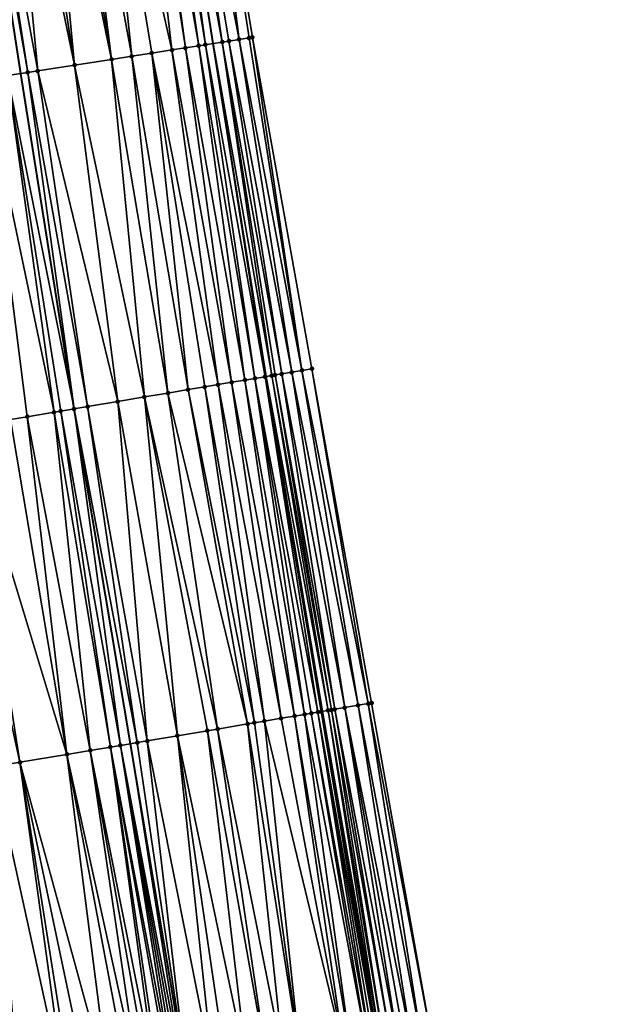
# Model space of a CAD drawing. Header units: feet. Extents: x 2004186 to 2014793, y 836912 to 864902.
# Tile 866 of 974: x 2004273 to 2004307, y 860012 to 860070. Entities that reach past the tile are written whole.
import ezdxf

# ---------------------------------------------------------------- set-up
doc = ezdxf.new("R2010")
doc.units = ezdxf.units.FT
doc.header["$LTSCALE"] = 100
doc.header["$MEASUREMENT"] = 0
for name, color, linetype, lineweight in [('EP_Travel Lane', 5, 'Continuous', 40), ('GPL_Skip Line', 2, 'Continuous', 40), ('Road Shots', 4, 'Continuous', 200), ('Road X-Section', 30, 'Continuous', 13)]:
    doc.layers.add(name, color=color, linetype=linetype, lineweight=lineweight)
doc.layers.add('I-77 SB_MM21-27-Surface-Border', color=7, linetype='Continuous')
doc.layers.add('I-77 SB_MM21-27-Surface-TIN', color=7, linetype='Continuous')

msp = doc.modelspace()

# ---------------------------------------------------------------- linework, layer by layer
at = {"layer": 'EP_Travel Lane'}
msp.add_polyline3d([(2004335.055049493, 859793.5801010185, 441.9940504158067), (2004330.916120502, 859813.1471749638, 441.9619321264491), (2004327.027272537, 859832.5848842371, 441.9441543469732), (2004323.123876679, 859852.2003068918, 441.9159411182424), (2004319.220483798, 859871.8157145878, 441.929384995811), (2004315.317093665, 859891.4311084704, 441.9818555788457), (2004311.677440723, 859910.9431669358, 442.0084352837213), (2004308.050063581, 859930.6114592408, 442.041831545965), (2004304.4227044, 859950.2796541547, 442.1100775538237), (2004300.795359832, 859969.947769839, 442.2066752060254), (2004297.451835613, 859989.4909383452, 442.2900725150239), (2004294.134602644, 860009.2136532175, 442.392566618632), (2004290.817373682, 860028.9363442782, 442.4995584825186), (2004287.500160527, 860048.6589413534, 442.6243483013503), (2004284.372250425, 860068.2712626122, 442.749174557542), (2004281.274517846, 860088.0294412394, 442.888745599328), (2004278.176850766, 860107.7872020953, 443.0802685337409), (2004275.079206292, 860127.5448187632, 443.2896981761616)], dxfattribs=at)
at = {"layer": 'GPL_Skip Line'}
msp.add_polyline3d([(2004323.711088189, 859791.1598688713, 442.4697393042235), (2004319.535634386, 859810.7190936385, 442.4205535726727), (2004315.633485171, 859830.3345719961, 442.4045709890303), (2004311.758555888, 859849.9556131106, 442.3854139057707), (2004307.883629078, 859869.5766417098, 442.4013551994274), (2004304.008703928, 859889.1976618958, 442.440890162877), (2004300.356971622, 859908.8612883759, 442.4634074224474), (2004296.741778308, 859928.5317660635, 442.5154449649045), (2004293.126591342, 859948.202209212, 442.5798391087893), (2004289.511413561, 859967.8726023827, 442.6621133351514), (2004286.136969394, 859987.5853227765, 442.7554216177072), (2004282.819738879, 860007.3080230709, 442.8606755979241), (2004279.502512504, 860027.0306987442, 442.9705895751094), (2004276.185292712, 860046.7533352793, 443.0879110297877), (2004273.051335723, 860066.505563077, 443.2210788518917), (2004269.975945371, 860086.2671776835, 443.3656343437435), (2004266.90058281, 860106.0286137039, 443.5323884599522), (2004263.825262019, 860125.7897813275, 443.7325048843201)], dxfattribs=at)
at = {"layer": 'I-77 SB_MM21-27-Surface-Border', "color": 3, "linetype": 'ByBlock', "lineweight": -2}
msp.add_polyline3d([(2004277.460304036, 860127.9171406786, 443.0755045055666), (2004280.338033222, 860108.1250280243, 442.8990627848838), (2004283.413350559, 860088.3638826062, 442.6961785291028), (2004286.68635557, 860068.6330648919, 442.546385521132), (2004290.187990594, 860049.112247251, 442.3979050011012), (2004293.702402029, 860029.4230099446, 442.2377218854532), (2004297.216829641, 860009.7336764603, 442.0957543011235), (2004300.534074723, 859990.0108895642, 442.0068919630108), (2004303.870532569, 859970.513758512, 441.9265309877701), (2004307.485702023, 859950.843410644, 441.8280451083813), (2004311.297578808, 859931.2092045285, 441.7332495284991), (2004314.519404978, 859911.4661847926, 441.7663402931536), (2004318.135800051, 859891.9878509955, 441.7644848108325), (2004321.618302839, 859872.2893408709, 441.7008092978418), (2004325.297020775, 859852.6295556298, 441.7058708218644), (2004328.190907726, 859832.8147209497, 441.8573054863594), (2004331.467112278, 859813.264646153, 441.9116234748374), (2004336.620596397, 859793.9138843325, 441.8542101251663)], dxfattribs=at)
at = {"layer": 'I-77 SB_MM21-27-Surface-TIN', "color": 128, "linetype": 'ByBlock', "lineweight": -2}
for points in [[(2004281.239761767, 860088.0240086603, 442.891619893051), (2004280.646951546, 860087.9314010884, 442.9343163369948), (2004283.919956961, 860068.2005807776, 442.7848445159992)], [(2004281.239761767, 860088.0240086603, 442.891619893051), (2004284.372250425, 860068.2712626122, 442.749174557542), (2004281.274517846, 860088.0294412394, 442.888745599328)], [(2004281.239761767, 860088.0240086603, 442.891619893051), (2004283.919956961, 860068.2005807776, 442.7848445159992), (2004284.372250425, 860068.2712626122, 442.749174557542)], [(2004282.030164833, 860088.1475532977, 442.826254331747), (2004281.274517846, 860088.0294412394, 442.888745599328), (2004284.907965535, 860068.3549811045, 442.7069255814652)], [(2004284.907965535, 860068.3549811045, 442.7069255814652), (2004281.274517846, 860088.0294412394, 442.888745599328), (2004284.372250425, 860068.2712626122, 442.749174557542)], [(2004282.030164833, 860088.1475532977, 442.826254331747), (2004285.895952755, 860068.5095186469, 442.6119504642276), (2004283.413350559, 860088.3638826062, 442.6961785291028)], [(2004282.030164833, 860088.1475532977, 442.826254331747), (2004285.30316261, 860068.4167820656, 442.6706826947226), (2004285.895952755, 860068.5095186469, 442.6119504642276)], [(2004282.030164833, 860088.1475532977, 442.826254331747), (2004284.907965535, 860068.3549811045, 442.7069255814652), (2004285.30316261, 860068.4167820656, 442.6706826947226)], [(2004286.488753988, 860068.6021839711, 442.5620756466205), (2004286.68635557, 860068.6330648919, 442.546385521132), (2004283.413350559, 860088.3638826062, 442.6961785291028)], [(2004286.488753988, 860068.6021839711, 442.5620756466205), (2004283.413350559, 860088.3638826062, 442.6961785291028), (2004285.895952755, 860068.5095186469, 442.6119504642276)], [(2004277.4851925, 860087.4381657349, 443.0785373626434), (2004275.9042978, 860087.1916455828, 443.1385253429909), (2004279.572524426, 860067.5224711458, 442.9720856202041)], [(2004279.658914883, 860087.7771812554, 442.9898000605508), (2004277.4851925, 860087.4381657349, 443.0785373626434), (2004281.943868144, 860067.892240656, 442.8834372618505)], [(2004277.4851925, 860087.4381657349, 443.0785373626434), (2004280.758194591, 860067.7073667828, 442.9264088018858), (2004281.943868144, 860067.892240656, 442.8834372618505)], [(2004277.4851925, 860087.4381657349, 443.0785373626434), (2004279.572524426, 860067.5224711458, 442.9720856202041), (2004280.758194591, 860067.7073667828, 442.9264088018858)], [(2004280.054133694, 860087.8388425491, 442.9709179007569), (2004279.658914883, 860087.7771812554, 442.9898000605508), (2004282.734311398, 860068.0155270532, 442.8501719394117)], [(2004279.658914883, 860087.7771812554, 442.9898000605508), (2004281.943868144, 860067.892240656, 442.8834372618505), (2004282.734311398, 860068.0155270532, 442.8501719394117)], [(2004280.646951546, 860087.9314010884, 442.9343163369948), (2004280.054133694, 860087.8388425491, 442.9709179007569), (2004283.524746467, 860068.1388660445, 442.8103690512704)], [(2004280.054133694, 860087.8388425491, 442.9709179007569), (2004282.734311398, 860068.0155270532, 442.8501719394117), (2004283.524746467, 860068.1388660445, 442.8103690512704)], [(2004280.646951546, 860087.9314010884, 442.9343163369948), (2004283.524746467, 860068.1388660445, 442.8103690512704), (2004283.919956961, 860068.2005807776, 442.7848445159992)], [(2004274.323400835, 860086.9451399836, 443.1967043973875), (2004273.137727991, 860086.7602615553, 443.2402428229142), (2004276.213121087, 860066.9986293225, 443.0978801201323)], [(2004275.113848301, 860087.068399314, 443.1668030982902), (2004274.323400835, 860086.9451399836, 443.1967043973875), (2004278.386847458, 860067.3376192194, 443.0123291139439)], [(2004274.323400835, 860086.9451399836, 443.1967043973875), (2004276.213121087, 860066.9986293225, 443.0978801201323), (2004278.386847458, 860067.3376192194, 443.0123291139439)], [(2004275.9042978, 860087.1916455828, 443.1385253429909), (2004275.113848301, 860087.068399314, 443.1668030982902), (2004278.386847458, 860067.3376192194, 443.0123291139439)], [(2004275.9042978, 860087.1916455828, 443.1385253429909), (2004278.386847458, 860067.3376192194, 443.0123291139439), (2004279.572524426, 860067.5224711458, 442.9720856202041)], [(2004270.371170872, 860086.3287959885, 443.3520957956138), (2004269.975945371, 860086.2671776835, 443.3656343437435), (2004273.446563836, 860066.5671646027, 443.2096262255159)], [(2004272.149672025, 860086.6061657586, 443.2803085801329), (2004270.371170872, 860086.3287959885, 443.3520957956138), (2004274.039400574, 860066.6596017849, 443.1881099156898)], [(2004270.371170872, 860086.3287959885, 443.3520957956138), (2004273.446563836, 860066.5671646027, 443.2096262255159), (2004274.039400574, 860066.6596017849, 443.1881099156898)], [(2004273.137727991, 860086.7602615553, 443.2402428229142), (2004272.149672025, 860086.6061657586, 443.2803085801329), (2004276.213121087, 860066.9986293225, 443.0978801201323)], [(2004272.149672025, 860086.6061657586, 443.2803085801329), (2004274.039400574, 860066.6596017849, 443.1881099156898), (2004276.213121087, 860066.9986293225, 443.0978801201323)], [(2004272.260879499, 860066.3823600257, 443.2439841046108), (2004273.051335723, 860066.505563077, 443.2210788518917), (2004269.975945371, 860086.2671776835, 443.3656343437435)], [(2004273.446563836, 860066.5671646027, 443.2096262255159), (2004269.975945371, 860086.2671776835, 443.3656343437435), (2004273.051335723, 860066.505563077, 443.2210788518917)], [(2004284.907965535, 860068.3549811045, 442.7069255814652), (2004284.372250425, 860068.2712626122, 442.749174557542), (2004287.821414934, 860048.7130971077, 442.6017380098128)], [(2004285.30316261, 860068.4167820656, 442.6706826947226), (2004284.907965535, 860068.3549811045, 442.7069255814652), (2004288.413057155, 860048.812894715, 442.5488735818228)], [(2004284.907965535, 860068.3549811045, 442.7069255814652), (2004288.018630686, 860048.7463530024, 442.5860043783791), (2004288.413057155, 860048.812894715, 442.5488735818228)], [(2004284.907965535, 860068.3549811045, 442.7069255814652), (2004287.821414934, 860048.7130971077, 442.6017380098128), (2004288.018630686, 860048.7463530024, 442.5860043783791)], [(2004285.895952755, 860068.5095186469, 442.6119504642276), (2004285.30316261, 860068.4167820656, 442.6706826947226), (2004289.004696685, 860048.9127083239, 442.4929806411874)], [(2004285.30316261, 860068.4167820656, 442.6706826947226), (2004288.413057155, 860048.812894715, 442.5488735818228), (2004289.004696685, 860048.9127083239, 442.4929806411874)], [(2004286.488753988, 860068.6021839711, 442.5620756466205), (2004285.895952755, 860068.5095186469, 442.6119504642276), (2004289.596341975, 860049.0124876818, 442.4435701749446)], [(2004285.895952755, 860068.5095186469, 442.6119504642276), (2004289.004696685, 860048.9127083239, 442.4929806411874), (2004289.596341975, 860049.0124876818, 442.4435701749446)], [(2004286.488753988, 860068.6021839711, 442.5620756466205), (2004289.596341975, 860049.0124876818, 442.4435701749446), (2004286.68635557, 860068.6330648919, 442.546385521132)], [(2004286.68635557, 860068.6330648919, 442.546385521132), (2004289.596341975, 860049.0124876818, 442.4435701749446), (2004290.187990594, 860049.112247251, 442.3979050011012)], [(2004281.943868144, 860067.892240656, 442.8834372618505), (2004280.758194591, 860067.7073667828, 442.9264088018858), (2004284.665884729, 860048.1814676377, 442.7654981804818)], [(2004282.734311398, 860068.0155270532, 442.8501719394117), (2004281.943868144, 860067.892240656, 442.8834372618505), (2004285.454776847, 860048.3143181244, 442.7353236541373)], [(2004281.943868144, 860067.892240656, 442.8834372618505), (2004284.665884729, 860048.1814676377, 442.7654981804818), (2004285.454776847, 860048.3143181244, 442.7353236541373)], [(2004283.524746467, 860068.1388660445, 442.8103690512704), (2004282.734311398, 860068.0155270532, 442.8501719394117), (2004286.243663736, 860048.4471997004, 442.6992650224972)], [(2004282.734311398, 860068.0155270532, 442.8501719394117), (2004285.454776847, 860048.3143181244, 442.7353236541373), (2004286.243663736, 860048.4471997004, 442.6992650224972)], [(2004283.919956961, 860068.2005807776, 442.7848445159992), (2004283.524746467, 860068.1388660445, 442.8103690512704), (2004286.835324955, 860048.5468843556, 442.6677784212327)], [(2004283.524746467, 860068.1388660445, 442.8103690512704), (2004286.243663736, 860048.4471997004, 442.6992650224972), (2004286.835324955, 860048.5468843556, 442.6677784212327)], [(2004283.919956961, 860068.2005807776, 442.7848445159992), (2004287.426980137, 860048.6466049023, 442.6294988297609), (2004284.372250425, 860068.2712626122, 442.749174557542)], [(2004283.919956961, 860068.2005807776, 442.7848445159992), (2004286.835324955, 860048.5468843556, 442.6677784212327), (2004287.426980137, 860048.6466049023, 442.6294988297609)], [(2004287.426980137, 860048.6466049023, 442.6294988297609), (2004287.500160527, 860048.6589413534, 442.6243483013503), (2004284.372250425, 860068.2712626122, 442.749174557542)], [(2004287.821414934, 860048.7130971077, 442.6017380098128), (2004284.372250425, 860068.2712626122, 442.749174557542), (2004287.500160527, 860048.6589413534, 442.6243483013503)], [(2004278.386847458, 860067.3376192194, 443.0123291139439), (2004276.213121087, 860066.9986293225, 443.0978801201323), (2004280.326974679, 860047.4508101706, 442.9276330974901)], [(2004279.572524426, 860067.5224711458, 442.9720856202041), (2004278.386847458, 860067.3376192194, 443.0123291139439), (2004281.707535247, 860047.6833023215, 442.8741086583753)], [(2004278.386847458, 860067.3376192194, 443.0123291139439), (2004280.326974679, 860047.4508101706, 442.9276330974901), (2004281.707535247, 860047.6833023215, 442.8741086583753)], [(2004280.758194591, 860067.7073667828, 442.9264088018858), (2004279.572524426, 860067.5224711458, 442.9720856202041), (2004282.890878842, 860047.882545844, 442.8349426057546)], [(2004279.572524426, 860067.5224711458, 442.9720856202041), (2004281.707535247, 860047.6833023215, 442.8741086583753), (2004282.890878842, 860047.882545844, 442.8349426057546)], [(2004280.758194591, 860067.7073667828, 442.9264088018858), (2004283.876992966, 860048.0486150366, 442.796072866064), (2004284.665884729, 860048.1814676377, 442.7654981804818)], [(2004280.758194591, 860067.7073667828, 442.9264088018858), (2004282.890878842, 860047.882545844, 442.8349426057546), (2004283.876992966, 860048.0486150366, 442.796072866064)], [(2004273.446563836, 860066.5671646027, 443.2096262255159), (2004273.051335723, 860066.505563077, 443.2210788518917), (2004276.185292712, 860046.7533352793, 443.0879110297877)], [(2004274.039400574, 860066.6596017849, 443.1881099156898), (2004273.446563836, 860066.5671646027, 443.2096262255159), (2004276.974186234, 860046.8861774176, 443.0593165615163)], [(2004273.446563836, 860066.5671646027, 443.2096262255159), (2004276.185292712, 860046.7533352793, 443.0879110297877), (2004276.974186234, 860046.8861774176, 443.0593165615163)], [(2004276.213121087, 860066.9986293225, 443.0978801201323), (2004274.039400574, 860066.6596017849, 443.1881099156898), (2004278.749193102, 860047.1850933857, 442.9909746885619)], [(2004274.039400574, 860066.6596017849, 443.1881099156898), (2004276.974186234, 860046.8861774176, 443.0593165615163), (2004278.749193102, 860047.1850933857, 442.9909746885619)], [(2004276.213121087, 860066.9986293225, 443.0978801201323), (2004278.749193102, 860047.1850933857, 442.9909746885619), (2004280.326974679, 860047.4508101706, 442.9276330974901)], [(2004272.260879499, 860066.3823600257, 443.2439841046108), (2004270.877597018, 860066.1666524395, 443.2967777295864), (2004275.001944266, 860046.5541206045, 443.1216172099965)], [(2004270.877597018, 860066.1666524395, 443.2967777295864), (2004273.424160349, 860046.2884177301, 443.1823260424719), (2004275.001944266, 860046.5541206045, 443.1216172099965)], [(2004270.877597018, 860066.1666524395, 443.2967777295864), (2004272.438048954, 860046.1223323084, 443.2242673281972), (2004273.424160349, 860046.2884177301, 443.1823260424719)], [(2004272.260879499, 860066.3823600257, 443.2439841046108), (2004276.185292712, 860046.7533352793, 443.0879110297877), (2004273.051335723, 860066.505563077, 443.2210788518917)], [(2004272.260879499, 860066.3823600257, 443.2439841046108), (2004275.396390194, 860046.6205466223, 443.1063833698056), (2004276.185292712, 860046.7533352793, 443.0879110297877)], [(2004272.260879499, 860066.3823600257, 443.2439841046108), (2004275.001944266, 860046.5541206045, 443.1216172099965), (2004275.396390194, 860046.6205466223, 443.1063833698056)], [(2004287.426980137, 860048.6466049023, 442.6294988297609), (2004286.835324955, 860048.5468843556, 442.6677784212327), (2004290.546977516, 860028.8907520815, 442.5204145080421)], [(2004287.426980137, 860048.6466049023, 442.6294988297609), (2004290.817373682, 860028.9363442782, 442.4995584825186), (2004287.500160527, 860048.6589413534, 442.6243483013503)], [(2004287.426980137, 860048.6466049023, 442.6294988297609), (2004290.744192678, 860028.9240114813, 442.5040174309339), (2004290.817373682, 860028.9363442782, 442.4995584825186)], [(2004287.426980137, 860048.6466049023, 442.6294988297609), (2004290.546977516, 860028.8907520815, 442.5204145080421), (2004290.744192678, 860028.9240114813, 442.5040174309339)], [(2004287.821414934, 860048.7130971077, 442.6017380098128), (2004287.500160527, 860048.6589413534, 442.6243483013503), (2004291.138630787, 860028.990483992, 442.4799841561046)], [(2004291.138630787, 860028.990483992, 442.4799841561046), (2004287.500160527, 860048.6589413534, 442.6243483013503), (2004290.817373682, 860028.9363442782, 442.4995584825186)], [(2004288.018630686, 860048.7463530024, 442.5860043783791), (2004287.821414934, 860048.7130971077, 442.6017380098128), (2004291.335847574, 860029.0237337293, 442.4654158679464)], [(2004287.821414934, 860048.7130971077, 442.6017380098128), (2004291.138630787, 860028.990483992, 442.4799841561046), (2004291.335847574, 860029.0237337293, 442.4654158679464)], [(2004288.413057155, 860048.812894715, 442.5488735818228), (2004288.018630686, 860048.7463530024, 442.5860043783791), (2004291.533060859, 860029.0570042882, 442.4469067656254)], [(2004288.018630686, 860048.7463530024, 442.5860043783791), (2004291.335847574, 860029.0237337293, 442.4654158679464), (2004291.533060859, 860029.0570042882, 442.4469067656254)], [(2004289.004696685, 860048.9127083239, 442.4929806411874), (2004288.413057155, 860048.812894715, 442.5488735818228), (2004292.124692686, 860029.1568636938, 442.3823460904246)], [(2004288.413057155, 860048.812894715, 442.5488735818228), (2004291.533060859, 860029.0570042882, 442.4469067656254), (2004292.124692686, 860029.1568636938, 442.3823460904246)], [(2004289.596341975, 860049.0124876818, 442.4435701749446), (2004289.004696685, 860048.9127083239, 442.4929806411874), (2004292.913545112, 860029.2899501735, 442.3075065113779)], [(2004289.004696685, 860048.9127083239, 442.4929806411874), (2004292.124692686, 860029.1568636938, 442.3823460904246), (2004292.913545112, 860029.2899501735, 442.3075065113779)], [(2004289.596341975, 860049.0124876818, 442.4435701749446), (2004293.505188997, 860029.3897378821, 442.2565155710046), (2004290.187990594, 860049.112247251, 442.3979050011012)], [(2004289.596341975, 860049.0124876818, 442.4435701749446), (2004292.913545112, 860029.2899501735, 442.3075065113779), (2004293.505188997, 860029.3897378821, 442.2565155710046)], [(2004290.187990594, 860049.112247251, 442.3979050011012), (2004293.505188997, 860029.3897378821, 442.2565155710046), (2004293.702402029, 860029.4230099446, 442.2377218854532)], [(2004283.876992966, 860048.0486150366, 442.796072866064), (2004282.890878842, 860047.882545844, 442.8349426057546), (2004286.799765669, 860028.2595593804, 442.6926800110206)], [(2004284.665884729, 860048.1814676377, 442.7654981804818), (2004283.876992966, 860048.0486150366, 442.796072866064), (2004287.391436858, 860028.359184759, 442.6724123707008)], [(2004283.876992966, 860048.0486150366, 442.796072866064), (2004286.799765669, 860028.2595593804, 442.6926800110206), (2004287.391436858, 860028.359184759, 442.6724123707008)], [(2004285.454776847, 860048.3143181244, 442.7353236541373), (2004284.665884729, 860048.1814676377, 442.7654981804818), (2004288.377546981, 860028.5252777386, 442.629040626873)], [(2004284.665884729, 860048.1814676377, 442.7654981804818), (2004287.391436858, 860028.359184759, 442.6724123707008), (2004288.377546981, 860028.5252777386, 442.629040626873)], [(2004286.243663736, 860048.4471997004, 442.6992650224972), (2004285.454776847, 860048.3143181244, 442.7353236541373), (2004289.166440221, 860028.6581215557, 442.6001284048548)], [(2004285.454776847, 860048.3143181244, 442.7353236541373), (2004288.377546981, 860028.5252777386, 442.629040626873), (2004289.166440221, 860028.6581215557, 442.6001284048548)], [(2004286.835324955, 860048.5468843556, 442.6677784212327), (2004286.243663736, 860048.4471997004, 442.6992650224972), (2004289.758106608, 860028.7577754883, 442.57445651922)], [(2004286.243663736, 860048.4471997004, 442.6992650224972), (2004289.166440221, 860028.6581215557, 442.6001284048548), (2004289.758106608, 860028.7577754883, 442.57445651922)], [(2004286.835324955, 860048.5468843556, 442.6677784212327), (2004290.15254623, 860028.8242390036, 442.5521257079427), (2004290.546977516, 860028.8907520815, 442.5204145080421)], [(2004286.835324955, 860048.5468843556, 442.6677784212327), (2004289.758106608, 860028.7577754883, 442.57445651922), (2004290.15254623, 860028.8242390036, 442.5521257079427)], [(2004280.326974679, 860047.4508101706, 442.9276330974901), (2004278.749193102, 860047.1850933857, 442.9909746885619), (2004282.263631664, 860027.4956947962, 442.8613167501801)], [(2004281.707535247, 860047.6833023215, 442.8741086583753), (2004280.326974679, 860047.4508101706, 442.9276330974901), (2004284.630310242, 860027.8942330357, 442.7732953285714)], [(2004280.326974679, 860047.4508101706, 442.9276330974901), (2004284.038639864, 860027.7946028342, 442.7944758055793), (2004284.630310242, 860027.8942330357, 442.7732953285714)], [(2004280.326974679, 860047.4508101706, 442.9276330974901), (2004282.263631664, 860027.4956947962, 442.8613167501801), (2004284.038639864, 860027.7946028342, 442.7944758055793)], [(2004282.890878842, 860047.882545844, 442.8349426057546), (2004281.707535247, 860047.6833023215, 442.8741086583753), (2004286.40532078, 860028.1931271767, 442.7090846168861)], [(2004281.707535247, 860047.6833023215, 442.8741086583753), (2004284.630310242, 860027.8942330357, 442.7732953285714), (2004286.40532078, 860028.1931271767, 442.7090846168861)], [(2004282.890878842, 860047.882545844, 442.8349426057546), (2004286.40532078, 860028.1931271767, 442.7090846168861), (2004286.799765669, 860028.2595593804, 442.6926800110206)], [(2004276.974186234, 860046.8861774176, 443.0593165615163), (2004276.185292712, 860046.7533352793, 443.0879110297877), (2004279.896962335, 860027.0971015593, 442.9597472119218)], [(2004278.749193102, 860047.1850933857, 442.9909746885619), (2004276.974186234, 860046.8861774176, 443.0593165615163), (2004280.488630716, 860027.1967436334, 442.9363196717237)], [(2004276.974186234, 860046.8861774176, 443.0593165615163), (2004279.896962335, 860027.0971015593, 442.9597472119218), (2004280.488630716, 860027.1967436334, 442.9363196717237)], [(2004278.749193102, 860047.1850933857, 442.9909746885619), (2004280.488630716, 860027.1967436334, 442.9363196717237), (2004282.263631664, 860027.4956947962, 442.8613167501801)], [(2004273.424160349, 860046.2884177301, 443.1823260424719), (2004272.438048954, 860046.1223323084, 443.2242673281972), (2004275.755269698, 860026.3996901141, 443.1080169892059)], [(2004275.001944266, 860046.5541206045, 443.1216172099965), (2004273.424160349, 860046.2884177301, 443.1823260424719), (2004277.135826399, 860026.6322052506, 443.050142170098)], [(2004273.424160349, 860046.2884177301, 443.1823260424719), (2004275.755269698, 860026.3996901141, 443.1080169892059), (2004277.135826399, 860026.6322052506, 443.050142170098)], [(2004275.396390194, 860046.6205466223, 443.1063833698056), (2004275.001944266, 860046.5541206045, 443.1216172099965), (2004278.319165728, 860026.8314741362, 443.0061757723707)], [(2004275.001944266, 860046.5541206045, 443.1216172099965), (2004277.135826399, 860026.6322052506, 443.050142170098), (2004278.319165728, 860026.8314741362, 443.0061757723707)], [(2004275.396390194, 860046.6205466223, 443.1063833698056), (2004278.910837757, 860026.9310945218, 442.9868531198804), (2004276.185292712, 860046.7533352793, 443.0879110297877)], [(2004275.396390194, 860046.6205466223, 443.1063833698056), (2004278.319165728, 860026.8314741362, 443.0061757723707), (2004278.910837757, 860026.9310945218, 442.9868531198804)], [(2004278.910837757, 860026.9310945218, 442.9868531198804), (2004279.502512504, 860027.0306987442, 442.9705895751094), (2004276.185292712, 860046.7533352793, 443.0879110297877)], [(2004279.896962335, 860027.0971015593, 442.9597472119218), (2004276.185292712, 860046.7533352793, 443.0879110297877), (2004279.502512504, 860027.0306987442, 442.9705895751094)], [(2004269.874152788, 860045.690549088, 443.325956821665), (2004268.690813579, 860045.4912794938, 443.3700573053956), (2004272.994154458, 860025.9346707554, 443.221700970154)], [(2004272.438048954, 860046.1223323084, 443.2242673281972), (2004269.874152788, 860045.690549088, 443.325956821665), (2004275.755269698, 860026.3996901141, 443.1080169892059)], [(2004269.874152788, 860045.690549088, 443.325956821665), (2004272.994154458, 860025.9346707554, 443.221700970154), (2004275.755269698, 860026.3996901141, 443.1080169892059)], [(2004268.690813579, 860045.4912794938, 443.3700573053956), (2004271.416368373, 860025.668980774, 443.279969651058), (2004272.994154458, 860025.9346707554, 443.221700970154)], [(2004290.546977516, 860028.8907520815, 442.5204145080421), (2004290.15254623, 860028.8242390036, 442.5521257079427), (2004293.666997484, 860009.1347649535, 442.4367591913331)], [(2004290.744192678, 860028.9240114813, 442.5040174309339), (2004290.546977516, 860028.8907520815, 442.5204145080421), (2004294.06142302, 860009.2013122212, 442.3985774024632)], [(2004290.546977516, 860028.8907520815, 442.5204145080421), (2004293.86421198, 860009.1680283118, 442.4196130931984), (2004294.06142302, 860009.2013122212, 442.3985774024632)], [(2004290.546977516, 860028.8907520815, 442.5204145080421), (2004293.666997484, 860009.1347649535, 442.4367591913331), (2004293.86421198, 860009.1680283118, 442.4196130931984)], [(2004290.744192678, 860028.9240114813, 442.5040174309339), (2004294.134602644, 860009.2136532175, 442.392566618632), (2004290.817373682, 860028.9363442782, 442.4995584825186)], [(2004290.744192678, 860028.9240114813, 442.5040174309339), (2004294.06142302, 860009.2013122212, 442.3985774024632), (2004294.134602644, 860009.2136532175, 442.392566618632)], [(2004291.138630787, 860028.990483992, 442.4799841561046), (2004290.817373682, 860028.9363442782, 442.4995584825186), (2004294.258638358, 860009.234570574, 442.3823786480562)], [(2004294.258638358, 860009.234570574, 442.3823786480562), (2004290.817373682, 860028.9363442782, 442.4995584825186), (2004294.134602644, 860009.2136532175, 442.392566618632)], [(2004291.335847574, 860029.0237337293, 442.4654158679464), (2004291.138630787, 860028.990483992, 442.4799841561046), (2004294.455856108, 860009.2678145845, 442.3688943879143)], [(2004291.138630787, 860028.990483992, 442.4799841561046), (2004294.258638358, 860009.234570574, 442.3823786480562), (2004294.455856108, 860009.2678145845, 442.3688943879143)], [(2004291.533060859, 860029.0570042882, 442.4469067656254), (2004291.335847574, 860029.0237337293, 442.4654158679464), (2004294.850278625, 860009.3343797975, 442.3273162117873)], [(2004291.335847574, 860029.0237337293, 442.4654158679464), (2004294.455856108, 860009.2678145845, 442.3688943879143), (2004294.850278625, 860009.3343797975, 442.3273162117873)], [(2004292.124692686, 860029.1568636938, 442.3823460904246), (2004291.533060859, 860029.0570042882, 442.4469067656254), (2004295.244697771, 860009.4009650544, 442.2819443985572)], [(2004291.533060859, 860029.0570042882, 442.4469067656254), (2004294.850278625, 860009.3343797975, 442.3273162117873), (2004295.244697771, 860009.4009650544, 442.2819443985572)], [(2004292.913545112, 860029.2899501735, 442.3075065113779), (2004292.124692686, 860029.1568636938, 442.3823460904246), (2004296.033547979, 860009.5340647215, 442.2046095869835)], [(2004292.124692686, 860029.1568636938, 442.3823460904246), (2004295.639121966, 860009.4675202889, 442.2422547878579), (2004296.033547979, 860009.5340647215, 442.2046095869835)], [(2004292.124692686, 860029.1568636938, 442.3823460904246), (2004295.244697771, 860009.4009650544, 442.2819443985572), (2004295.639121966, 860009.4675202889, 442.2422547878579)], [(2004293.505188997, 860029.3897378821, 442.2565155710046), (2004292.913545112, 860029.2899501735, 442.3075065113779), (2004296.625190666, 860009.633859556, 442.1522704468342)], [(2004292.913545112, 860029.2899501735, 442.3075065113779), (2004296.033547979, 860009.5340647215, 442.2046095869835), (2004296.625190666, 860009.633859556, 442.1522704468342)], [(2004293.505188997, 860029.3897378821, 442.2565155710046), (2004297.216829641, 860009.7336764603, 442.0957543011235), (2004293.702402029, 860029.4230099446, 442.2377218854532)], [(2004293.505188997, 860029.3897378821, 442.2565155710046), (2004296.625190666, 860009.633859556, 442.1522704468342), (2004297.216829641, 860009.7336764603, 442.0957543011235)], [(2004287.391436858, 860028.359184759, 442.6724123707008), (2004286.799765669, 860028.2595593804, 442.6926800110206), (2004289.525333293, 860008.4371843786, 442.6170356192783)], [(2004288.377546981, 860028.5252777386, 442.629040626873), (2004287.391436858, 860028.359184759, 442.6724123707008), (2004292.089228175, 860008.8689752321, 442.5139036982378)], [(2004287.391436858, 860028.359184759, 442.6724123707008), (2004289.525333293, 860008.4371843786, 442.6170356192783), (2004292.089228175, 860008.8689752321, 442.5139036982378)], [(2004289.166440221, 860028.6581215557, 442.6001284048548), (2004288.377546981, 860028.5252777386, 442.629040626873), (2004292.089228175, 860008.8689752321, 442.5139036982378)], [(2004289.758106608, 860028.7577754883, 442.57445651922), (2004289.166440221, 860028.6581215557, 442.6001284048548), (2004292.483673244, 860008.9354063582, 442.4977033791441)], [(2004289.166440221, 860028.6581215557, 442.6001284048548), (2004292.089228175, 860008.8689752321, 442.5139036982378), (2004292.483673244, 860008.9354063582, 442.4977033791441)], [(2004290.15254623, 860028.8242390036, 442.5521257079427), (2004289.758106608, 860028.7577754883, 442.57445651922), (2004293.469779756, 860009.1015208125, 442.4502681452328)], [(2004289.758106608, 860028.7577754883, 442.57445651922), (2004292.483673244, 860008.9354063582, 442.4977033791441), (2004293.469779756, 860009.1015208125, 442.4502681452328)], [(2004290.15254623, 860028.8242390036, 442.5521257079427), (2004293.469779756, 860009.1015208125, 442.4502681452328), (2004293.666997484, 860009.1347649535, 442.4367591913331)], [(2004284.038639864, 860027.7946028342, 442.7944758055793), (2004282.263631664, 860027.4956947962, 442.8613167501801), (2004286.369753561, 860007.9058493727, 442.7250614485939)], [(2004284.630310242, 860027.8942330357, 442.7732953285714), (2004284.038639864, 860027.7946028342, 442.7944758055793), (2004287.553095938, 860008.1051001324, 442.6845267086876)], [(2004284.038639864, 860027.7946028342, 442.7944758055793), (2004286.369753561, 860007.9058493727, 442.7250614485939), (2004287.553095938, 860008.1051001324, 442.6845267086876)], [(2004286.40532078, 860028.1931271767, 442.7090846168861), (2004284.630310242, 860027.8942330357, 442.7732953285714), (2004288.539211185, 860008.2711626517, 442.6469209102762)], [(2004284.630310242, 860027.8942330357, 442.7732953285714), (2004287.553095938, 860008.1051001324, 442.6845267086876), (2004288.539211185, 860008.2711626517, 442.6469209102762)], [(2004286.799765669, 860028.2595593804, 442.6926800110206), (2004286.40532078, 860028.1931271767, 442.7090846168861), (2004289.525333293, 860008.4371843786, 442.6170356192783)], [(2004286.40532078, 860028.1931271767, 442.7090846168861), (2004288.539211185, 860008.2711626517, 442.6469209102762), (2004289.525333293, 860008.4371843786, 442.6170356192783)], [(2004280.488630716, 860027.1967436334, 442.9363196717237), (2004279.896962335, 860027.0971015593, 442.9597472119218), (2004282.819738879, 860007.3080230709, 442.8606755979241)], [(2004282.263631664, 860027.4956947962, 442.8613167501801), (2004280.488630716, 860027.1967436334, 442.9363196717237), (2004284.39752274, 860007.573726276, 442.7999055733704)], [(2004280.488630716, 860027.1967436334, 442.9363196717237), (2004282.819738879, 860007.3080230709, 442.8606755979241), (2004284.39752274, 860007.573726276, 442.7999055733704)], [(2004282.263631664, 860027.4956947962, 442.8613167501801), (2004285.18641631, 860007.7065681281, 442.7713659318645), (2004286.369753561, 860007.9058493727, 442.7250614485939)], [(2004282.263631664, 860027.4956947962, 442.8613167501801), (2004284.39752274, 860007.573726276, 442.7999055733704), (2004285.18641631, 860007.7065681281, 442.7713659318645)], [(2004277.135826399, 860026.6322052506, 443.050142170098), (2004275.755269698, 860026.3996901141, 443.1080169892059), (2004280.058607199, 860006.8431014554, 442.9558579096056)], [(2004278.319165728, 860026.8314741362, 443.0061757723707), (2004277.135826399, 860026.6322052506, 443.050142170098), (2004281.044717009, 860007.0091963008, 442.9121339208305)], [(2004277.135826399, 860026.6322052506, 443.050142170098), (2004280.650274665, 860006.9427489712, 442.9314009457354), (2004281.044717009, 860007.0091963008, 442.9121339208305)], [(2004277.135826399, 860026.6322052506, 443.050142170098), (2004280.058607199, 860006.8431014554, 442.9558579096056), (2004280.650274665, 860006.9427489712, 442.9314009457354)], [(2004278.910837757, 860026.9310945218, 442.9868531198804), (2004278.319165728, 860026.8314741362, 443.0061757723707), (2004282.030837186, 860007.1752295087, 442.8800756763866)], [(2004278.319165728, 860026.8314741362, 443.0061757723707), (2004281.833614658, 860007.1420139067, 442.8881832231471), (2004282.030837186, 860007.1752295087, 442.8800756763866)], [(2004278.319165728, 860026.8314741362, 443.0061757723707), (2004281.241939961, 860007.0424093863, 442.904502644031), (2004281.833614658, 860007.1420139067, 442.8881832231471)], [(2004278.319165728, 860026.8314741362, 443.0061757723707), (2004281.044717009, 860007.0091963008, 442.9121339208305), (2004281.241939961, 860007.0424093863, 442.904502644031)], [(2004278.910837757, 860026.9310945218, 442.9868531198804), (2004282.622515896, 860007.2748101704, 442.8682718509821), (2004279.502512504, 860027.0306987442, 442.9705895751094)], [(2004278.910837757, 860026.9310945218, 442.9868531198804), (2004282.425290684, 860007.2416105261, 442.8733591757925), (2004282.622515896, 860007.2748101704, 442.8682718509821)], [(2004278.910837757, 860026.9310945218, 442.9868531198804), (2004282.228061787, 860007.2084327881, 442.8743003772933), (2004282.425290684, 860007.2416105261, 442.8733591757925)], [(2004278.910837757, 860026.9310945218, 442.9868531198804), (2004282.030837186, 860007.1752295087, 442.8800756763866), (2004282.228061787, 860007.2084327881, 442.8743003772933)], [(2004279.896962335, 860027.0971015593, 442.9597472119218), (2004279.502512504, 860027.0306987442, 442.9705895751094), (2004282.819738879, 860007.3080230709, 442.8606755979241)], [(2004282.622515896, 860007.2748101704, 442.8682718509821), (2004282.819738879, 860007.3080230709, 442.8606755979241), (2004279.502512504, 860027.0306987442, 442.9705895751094)], [(2004275.755269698, 860026.3996901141, 443.1080169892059), (2004272.994154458, 860025.9346707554, 443.221700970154), (2004278.283601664, 860006.5441775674, 443.0256971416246)], [(2004275.755269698, 860026.3996901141, 443.1080169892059), (2004279.466938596, 860006.7434607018, 442.979034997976), (2004280.058607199, 860006.8431014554, 442.9558579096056)], [(2004275.755269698, 860026.3996901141, 443.1080169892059), (2004278.283601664, 860006.5441775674, 443.0256971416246), (2004279.466938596, 860006.7434607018, 442.979034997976)], [(2004272.994154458, 860025.9346707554, 443.221700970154), (2004271.416368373, 860025.668980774, 443.279969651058), (2004275.719702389, 860006.1124128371, 443.1238848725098)], [(2004271.416368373, 860025.668980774, 443.279969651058), (2004272.95857658, 860005.6474563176, 443.2256732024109), (2004275.719702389, 860006.1124128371, 443.1238848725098)], [(2004272.994154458, 860025.9346707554, 443.221700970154), (2004277.100263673, 860006.344900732, 443.0711670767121), (2004278.283601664, 860006.5441775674, 443.0256971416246)], [(2004272.994154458, 860025.9346707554, 443.221700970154), (2004276.114147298, 860006.1788449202, 443.1075033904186), (2004277.100263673, 860006.344900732, 443.0711670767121)], [(2004272.994154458, 860025.9346707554, 443.221700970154), (2004275.719702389, 860006.1124128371, 443.1238848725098), (2004276.114147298, 860006.1788449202, 443.1075033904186)]]:
    msp.add_3dface(points, dxfattribs=at)
at = {"layer": 'Road Shots', "lineweight": 100}
for p in [(2004284.907965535, 860068.3549811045, 442.7069255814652), (2004285.30316261, 860068.4167820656, 442.6706826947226), (2004285.895952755, 860068.5095186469, 442.6119504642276), (2004286.488753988, 860068.6021839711, 442.5620756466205), (2004286.68635557, 860068.6330648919, 442.546385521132), (2004281.943868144, 860067.892240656, 442.8834372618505), (2004282.734311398, 860068.0155270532, 442.8501719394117), (2004283.524746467, 860068.1388660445, 442.8103690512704), (2004283.919956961, 860068.2005807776, 442.7848445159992), (2004278.386847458, 860067.3376192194, 443.0123291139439), (2004279.572524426, 860067.5224711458, 442.9720856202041), (2004280.758194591, 860067.7073667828, 442.9264088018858), (2004273.446563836, 860066.5671646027, 443.2096262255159), (2004274.039400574, 860066.6596017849, 443.1881099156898), (2004276.213121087, 860066.9986293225, 443.0978801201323), (2004287.426980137, 860048.6466049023, 442.6294988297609), (2004287.821414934, 860048.7130971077, 442.6017380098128), (2004288.018630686, 860048.7463530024, 442.5860043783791), (2004288.413057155, 860048.812894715, 442.5488735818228), (2004289.004696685, 860048.9127083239, 442.4929806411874), (2004289.596341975, 860049.0124876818, 442.4435701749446), (2004290.187990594, 860049.112247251, 442.3979050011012), (2004283.876992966, 860048.0486150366, 442.796072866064), (2004284.665884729, 860048.1814676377, 442.7654981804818), (2004285.454776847, 860048.3143181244, 442.7353236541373), (2004286.243663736, 860048.4471997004, 442.6992650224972), (2004286.835324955, 860048.5468843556, 442.6677784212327), (2004280.326974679, 860047.4508101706, 442.9276330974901), (2004281.707535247, 860047.6833023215, 442.8741086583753), (2004282.890878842, 860047.882545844, 442.8349426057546), (2004276.974186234, 860046.8861774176, 443.0593165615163), (2004278.749193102, 860047.1850933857, 442.9909746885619), (2004273.424160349, 860046.2884177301, 443.1823260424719), (2004275.001944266, 860046.5541206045, 443.1216172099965), (2004275.396390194, 860046.6205466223, 443.1063833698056), (2004276.185292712, 860046.7533352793, 443.0879110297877), (2004290.546977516, 860028.8907520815, 442.5204145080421), (2004290.744192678, 860028.9240114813, 442.5040174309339), (2004291.138630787, 860028.990483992, 442.4799841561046), (2004291.335847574, 860029.0237337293, 442.4654158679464), (2004291.533060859, 860029.0570042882, 442.4469067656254), (2004292.124692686, 860029.1568636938, 442.3823460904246), (2004292.913545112, 860029.2899501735, 442.3075065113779), (2004293.505188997, 860029.3897378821, 442.2565155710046), (2004293.702402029, 860029.4230099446, 442.2377218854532), (2004287.391436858, 860028.359184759, 442.6724123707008), (2004288.377546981, 860028.5252777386, 442.629040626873), (2004289.166440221, 860028.6581215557, 442.6001284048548), (2004289.758106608, 860028.7577754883, 442.57445651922), (2004290.15254623, 860028.8242390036, 442.5521257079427), (2004284.038639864, 860027.7946028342, 442.7944758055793), (2004284.630310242, 860027.8942330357, 442.7732953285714), (2004286.40532078, 860028.1931271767, 442.7090846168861), (2004286.799765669, 860028.2595593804, 442.6926800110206), (2004280.488630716, 860027.1967436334, 442.9363196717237), (2004282.263631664, 860027.4956947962, 442.8613167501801), (2004277.135826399, 860026.6322052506, 443.050142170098), (2004278.319165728, 860026.8314741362, 443.0061757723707), (2004278.910837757, 860026.9310945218, 442.9868531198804), (2004279.896962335, 860027.0971015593, 442.9597472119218), (2004275.755269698, 860026.3996901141, 443.1080169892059), (2004272.994154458, 860025.9346707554, 443.221700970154)]:
    msp.add_point(p, dxfattribs=at)
at = {"layer": 'Road X-Section', "extrusion": (-0.1537683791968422, 0.9880733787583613, 0.008141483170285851), "elevation": 541618.6080137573, "flags": 128}
msp.add_lwpolyline([(-2112675.498012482, -3965.970370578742), (-2112677.098012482, -3966.020992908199), (-2112678.498012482, -3966.054823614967), (-2112679.298012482, -3966.081664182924), (-2112680.298012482, -3966.121826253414), (-2112681.298012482, -3966.163125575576), (-2112684.098012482, -3966.269922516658), (-2112687.698012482, -3966.413460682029), (-2112689.098012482, -3966.466256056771), (-2112690.298012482, -3966.500615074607), (-2112690.898012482, -3966.52213209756), (-2112693.098012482, -3966.61236488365), (-2112695.298012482, -3966.6979187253), (-2112696.498012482, -3966.738163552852), (-2112697.698012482, -3966.783841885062), (-2112698.898012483, -3966.826814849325), (-2112699.698012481, -3966.860081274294), (-2112700.498012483, -3966.899885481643), (-2112700.898012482, -3966.925410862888), (-2112701.898012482, -3967.003332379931), (-2112702.298012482, -3967.039576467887), (-2112702.898012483, -3967.098310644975), (-2112703.498012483, -3967.14818711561), (-2112703.698012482, -3967.163877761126)], dxfattribs=at)
at = {"layer": 'Road X-Section', "extrusion": (-0.1658614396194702, 0.9861345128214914, 0.005357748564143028), "elevation": 515692.026569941, "flags": 128}
msp.add_lwpolyline([(-2119150.128222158, -2319.36881333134), (-2119150.528222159, -2319.381614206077), (-2119151.328222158, -2319.394510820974), (-2119151.528222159, -2319.399816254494), (-2119152.128222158, -2319.426870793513), (-2119152.328222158, -2319.433434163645), (-2119153.328222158, -2319.4557948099), (-2119153.928222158, -2319.476594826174), (-2119155.528222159, -2319.540030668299), (-2119156.528222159, -2319.578872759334), (-2119157.328222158, -2319.611450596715), (-2119158.528222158, -2319.655551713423), (-2119161.128222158, -2319.757242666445), (-2119162.128222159, -2319.799184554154), (-2119163.728222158, -2319.859894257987), (-2119164.128222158, -2319.87512831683), (-2119164.928222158, -2319.893600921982), (-2119165.728222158, -2319.922195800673), (-2119167.528222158, -2319.990538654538), (-2119169.128222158, -2320.053881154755), (-2119170.528222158, -2320.10740636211), (-2119171.728222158, -2320.146572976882), (-2119172.728222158, -2320.185443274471), (-2119173.528222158, -2320.216018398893), (-2119174.328222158, -2320.246193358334), (-2119175.128222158, -2320.282252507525), (-2119175.728222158, -2320.313739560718), (-2119176.328222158, -2320.35201970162), (-2119176.728222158, -2320.37978092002), (-2119176.928222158, -2320.39551477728), (-2119177.328222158, -2320.432646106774), (-2119177.928222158, -2320.488539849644), (-2119178.528222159, -2320.537951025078), (-2119179.128222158, -2320.583616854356)], dxfattribs=at)
at = {"layer": 'Road X-Section', "extrusion": (-0.1658614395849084, 0.9861345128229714, 0.005357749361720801), "elevation": 515672.0266408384, "flags": 128}
msp.add_lwpolyline([(-2119149.528204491, -2319.366552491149), (-2119150.728204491, -2319.401811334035), (-2119151.528204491, -2319.417097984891), (-2119151.728204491, -2319.424566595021), (-2119151.928204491, -2319.434936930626), (-2119152.128204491, -2319.442370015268), (-2119152.728204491, -2319.452430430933), (-2119153.728204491, -2319.480125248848), (-2119156.728204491, -2319.594794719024), (-2119158.328204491, -2319.65306423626), (-2119161.128204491, -2319.766749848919), (-2119162.52820449, -2319.824625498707), (-2119163.728204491, -2319.868592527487), (-2119164.328204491, -2319.887915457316), (-2119165.32820449, -2319.915021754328), (-2119165.928204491, -2319.938449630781), (-2119167.728204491, -2320.013453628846), (-2119169.528204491, -2320.080295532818), (-2119170.128204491, -2320.10147631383), (-2119171.928204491, -2320.165687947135), (-2119172.328204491, -2320.182092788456), (-2119172.928204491, -2320.20236071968), (-2119173.928204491, -2320.245733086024), (-2119174.728204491, -2320.274645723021), (-2119175.328204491, -2320.300317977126), (-2119175.728204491, -2320.322649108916), (-2119176.128204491, -2320.354360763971), (-2119176.328204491, -2320.370758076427), (-2119176.728204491, -2320.394791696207), (-2119176.92820449, -2320.409360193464), (-2119177.128204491, -2320.427869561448), (-2119177.728204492, -2320.492431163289), (-2119178.528204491, -2320.567271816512), (-2119179.128204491, -2320.618263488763), (-2119179.32820449, -2320.63705744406)], dxfattribs=at)

doc.saveas('drawing.dxf')
